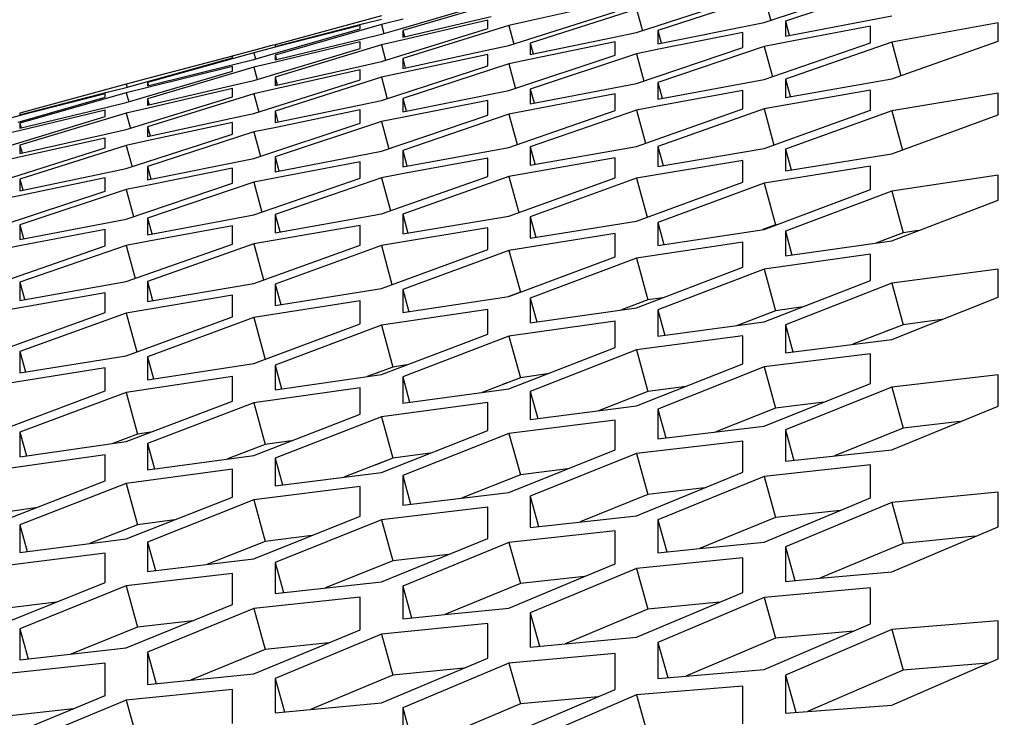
# Model space of a CAD drawing. Header units: millimetres. Extents: x 0 to 420, y 0 to 297.
# Tile 276 of 502: x 243.74 to 245.98, y 251.47 to 253.06. Entities that reach past the tile are written whole.
import ezdxf

# ---------------------------------------------------------------- set-up
doc = ezdxf.new("R2010")
doc.units = ezdxf.units.MM
doc.header["$LTSCALE"] = 23.1
doc.layers.get('0').update_dxf_attribs({"linetype": 'CONTINUOUS'})
doc.layers.add('DIM_PILOTEES', color=7, linetype='CONTINUOUS')
doc.styles.add('TEXTSTYLE_2', font='txt', dxfattribs={"width": 0.97619})
doc.styles.add('TEXTSTYLE_3', font='txt', dxfattribs={"width": 1.071429})
doc.styles.add('TEXTSTYLE_6', font='txt', dxfattribs={"width": 1.178571})
doc.dimstyles.new('DIMSTYLE_1', dxfattribs={"dimtxt": 2.5, "dimasz": 0.1875, "dimexe": 0.125, "dimexo": 0.0625, "dimgap": 1.25, "dimtad": 0, "dimtih": 1, "dimtoh": 1, "dimdsep": 46, "dimtxsty": 'TEXTSTYLE_2', "dimblk": '_FILLED', "dimblk1": '_FILLED', "dimblk2": '_FILLED', "dimcen": 0.09, "dimazin": 2, "dimtfac": 1, "dimtofl": 0, "dimtmove": 0, "dimatfit": 3, "dimldrblk": '_FILLED', "dimfxl": 1, "dimtolj": 1, "dimarcsym": 0})
doc.dimstyles.new('DIMSTYLE_2', dxfattribs={"dimtxt": 2.5, "dimasz": 0.1875, "dimexe": 0.125, "dimexo": 0.0625, "dimgap": 1.25, "dimtad": 0, "dimtih": 1, "dimtoh": 1, "dimdsep": 46, "dimtxsty": 'TEXTSTYLE_3', "dimblk": '_FILLED', "dimblk1": '_FILLED', "dimblk2": '_FILLED', "dimcen": 0.09, "dimazin": 2, "dimtfac": 1, "dimtofl": 0, "dimtmove": 0, "dimatfit": 3, "dimldrblk": '_FILLED', "dimfxl": 1, "dimtolj": 1, "dimarcsym": 0})
doc.dimstyles.new('DIMSTYLE_5', dxfattribs={"dimtxt": 2.5, "dimasz": 0.1875, "dimexe": 0.125, "dimexo": 0.0625, "dimgap": 1.25, "dimtad": 0, "dimtih": 1, "dimtoh": 1, "dimdsep": 46, "dimtxsty": 'TEXTSTYLE_6', "dimblk": '_FILLED', "dimblk1": '_FILLED', "dimblk2": '_FILLED', "dimcen": 0.09, "dimazin": 2, "dimtfac": 1, "dimtofl": 0, "dimtmove": 0, "dimatfit": 3, "dimldrblk": '_FILLED', "dimfxl": 1, "dimtolj": 1, "dimarcsym": 0})

# ---------------------------------------------------------------- blocks, each defined once
blk = doc.blocks.new('_FILLED')
at = {"color": 0, "linetype": 'BYBLOCK'}
blk.add_solid([(0, 0), (-1, 0.167), (-1, -0.167)], dxfattribs=at)
blk = doc.blocks.new('*D0')
at = {"layer": 'DIM_PILOTEES', "color": 2, "linetype": 'CONTINUOUS'}
for p, q in [((218.8808, 254.2086), (215.0951, 254.2086)), ((215.2201, 254.2086), (215.2201, 191.7537)), ((273.8528, 254.2086), (218.8808, 254.2086)), ((215.2201, 129.4471), (215.2201, 186.7537)), ((218.8808, 129.4471), (215.0951, 129.4471)), ((273.8782, 129.4471), (218.8808, 129.4471))]:
    blk.add_line(p, q, dxfattribs=at)
at = {"layer": 'DIM_PILOTEES', "color": 2, "linetype": 'CONTINUOUS', "xscale": 0.1875, "yscale": 0.1875, "zscale": 0.1875}
for p, rotation in [((215.2201, 254.2086), 90), ((215.2201, 129.4471), 270)]:
    blk.add_blockref('_FILLED', p, dxfattribs=dict(at, rotation=rotation))
at = {"layer": 'DIM_PILOTEES', "color": 2, "linetype": 'CONTINUOUS', "insert": (215.2201, 190.5037), "char_height": 2.5, "width": 10.982143, "attachment_point": 2, "line_spacing_factor": 0.9, "style": 'TEXTSTYLE_2'}
blk.add_mtext('{\\ftxt;\\W0.0001;\\H0.0001;\\~}{\\ftxt;\\W2.9285714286;\\H2.5; }{\\ftxt;\\W0.0001;\\H0.0001;\\~}', dxfattribs=at)
blk = doc.blocks.new('*D1')
at = {"layer": 'DIM_PILOTEES', "color": 2, "linetype": 'CONTINUOUS'}
for p, q in [((226.3883, 264.6125), (226.3883, 265.9875)), ((243.2945, 264.6125), (243.2945, 265.9875)), ((226.3883, 265.8625), (225.8883, 265.8625)), ((243.2945, 265.8625), (243.7945, 265.8625)), ((226.3883, 206.2157), (226.3883, 264.6125)), ((243.2945, 226.5584), (243.2945, 264.6125))]:
    blk.add_line(p, q, dxfattribs=at)
at = {"layer": 'DIM_PILOTEES', "color": 2, "linetype": 'CONTINUOUS', "xscale": 0.1875, "yscale": 0.1875, "zscale": 0.1875}
blk.add_blockref('_FILLED', (226.3883, 265.8625), dxfattribs=at)
at = {"layer": 'DIM_PILOTEES', "color": 2, "linetype": 'CONTINUOUS', "xscale": 0.1875, "yscale": 0.1875, "zscale": 0.1875, "rotation": 180}
blk.add_blockref('_FILLED', (243.2945, 265.8625), dxfattribs=at)
at = {"layer": 'DIM_PILOTEES', "color": 2, "linetype": 'CONTINUOUS', "insert": (235.5503, 267.1125), "char_height": 2.5, "width": 8.035714, "attachment_point": 2, "line_spacing_factor": 0.9, "style": 'TEXTSTYLE_3'}
blk.add_mtext('{\\ftxt;\\W0.0001;\\H0.0001;\\~}{\\ftxt;\\W2.1428571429;\\H2.5; }{\\ftxt;\\W0.0001;\\H0.0001;\\~}', dxfattribs=at)
blk = doc.blocks.new('*D8')
at = {"layer": 'DIM_PILOTEES', "color": 2, "linetype": 'CONTINUOUS'}
for p, q in [((226.3883, 276.7141), (226.3883, 278.0891)), ((276.2211, 276.7141), (276.2211, 278.0891)), ((226.3883, 277.9641), (248.9616, 277.9641)), ((276.2211, 277.9641), (257.3545, 277.9641)), ((226.3883, 206.2157), (226.3883, 276.7141)), ((276.2211, 241.6204), (276.2211, 276.7141))]:
    blk.add_line(p, q, dxfattribs=at)
at = {"layer": 'DIM_PILOTEES', "color": 2, "linetype": 'CONTINUOUS', "xscale": 0.1875, "yscale": 0.1875, "zscale": 0.1875, "rotation": 180}
blk.add_blockref('_FILLED', (226.3883, 277.9641), dxfattribs=at)
at = {"layer": 'DIM_PILOTEES', "color": 2, "linetype": 'CONTINUOUS', "xscale": 0.1875, "yscale": 0.1875, "zscale": 0.1875}
blk.add_blockref('_FILLED', (276.2211, 277.9641), dxfattribs=at)
at = {"layer": 'DIM_PILOTEES', "color": 2, "linetype": 'CONTINUOUS', "insert": (253.158, 279.2141), "char_height": 2.5, "width": 8.839286, "attachment_point": 2, "line_spacing_factor": 0.9, "style": 'TEXTSTYLE_6'}
blk.add_mtext('{\\ftxt;\\W0.0001;\\H0.0001;\\~}{\\ftxt;\\W2.3571428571;\\H2.5; }{\\ftxt;\\W0.0001;\\H0.0001;\\~}', dxfattribs=at)

msp = doc.modelspace()

# ---------------------------------------------------------------- linework, layer by layer
at = {"color": 3, "linetype": 'CONTINUOUS'}
for p, q in [((245.4356, 253.05), (245.677, 253.1302)), ((245.7253, 253.1335), (245.4839, 253.053)), ((244.856, 253.1034), (244.6145, 253.032)), ((245.1458, 253.0275), (245.3873, 253.1058)), ((245.4356, 253.1104), (245.1941, 253.0317)), ((244.609, 253.0358), (244.8077, 253.0942)), ((245.1458, 253.0802), (244.9043, 253.0034)), ((245.0975, 253.0971), (244.906, 253.0544)), ((244.5662, 253.0653), (244.3247, 252.9995)), ((244.526, 253.0475), (244.5662, 253.0578)), ((244.6154, 253.0579), (244.5662, 253.0457)), ((244.6145, 253.017), (244.8158, 253.0639)), ((244.8077, 253.0551), (244.616, 253.0107)), ((244.8077, 253.0363), (244.8077, 253.0551)), ((244.856, 252.998), (245.0975, 253.0745)), ((244.906, 253.0544), (244.856, 253.0431)), ((245.4839, 253.0191), (245.7253, 253.0655)), ((244.3207, 252.979), (244.5179, 253.0355)), ((244.3247, 252.9957), (244.526, 253.0475)), ((244.5662, 253.0457), (244.3247, 252.9762)), ((244.5179, 253.043), (244.3252, 252.9938)), ((244.5179, 253.0355), (244.5179, 253.043)), ((244.5662, 252.9616), (244.8077, 253.0363)), ((244.5662, 253.0232), (244.609, 253.0358)), ((244.856, 253.0431), (244.6145, 252.9681)), ((244.6145, 253.032), (244.6145, 253.017)), ((245.1941, 253.0015), (245.4356, 253.05)), ((245.1941, 253.0317), (245.1941, 253.0015)), ((245.4839, 253.053), (245.4839, 253.0191)), ((245.677, 253.0417), (245.4865, 253.0054)), ((245.677, 253.0039), (245.677, 253.0417)), ((245.9668, 253.0491), (245.7253, 253.005)), ((245.9668, 253.0075), (245.9668, 253.0491)), ((244.3247, 252.965), (244.526, 253.0135)), ((244.526, 253.0135), (244.5662, 253.0232)), ((244.616, 253.0107), (244.5662, 252.9991)), ((244.9043, 252.977), (245.0952, 253.0169)), ((245.0952, 253.0169), (245.1458, 253.0275)), ((245.3873, 253.0273), (245.1965, 252.9894)), ((245.3873, 252.9934), (245.3873, 253.0273)), ((244.2279, 252.9745), (244.2764, 252.9873)), ((244.2764, 252.9873), (244.3236, 253.0001)), ((244.3252, 252.9938), (244.2764, 252.9813)), ((244.2764, 252.9182), (244.5179, 252.9911)), ((244.3247, 252.9995), (244.3247, 252.9957)), ((244.5662, 252.9991), (244.3247, 252.9259)), ((244.5179, 253.0062), (244.3259, 252.9601)), ((244.5179, 252.9911), (244.5179, 253.0062)), ((244.6145, 252.9456), (244.8056, 252.9871)), ((244.8056, 252.9871), (244.856, 252.998)), ((244.9043, 253.0034), (244.9043, 252.977)), ((245.0975, 253.0059), (244.9065, 252.9664)), ((245.0975, 252.9758), (245.0975, 253.0059)), ((245.1458, 252.9114), (245.3873, 252.9934)), ((245.1965, 252.9894), (245.1458, 252.9792)), ((245.4356, 252.9956), (245.1941, 252.9134)), ((245.4865, 253.0054), (245.4356, 252.9956)), ((245.4356, 252.9202), (245.677, 253.0039)), ((245.7253, 253.005), (245.4839, 252.921)), ((245.7253, 252.9219), (245.9668, 253.0075)), ((244.0324, 252.9153), (244.2281, 252.9699)), ((244.2764, 252.9813), (244.035, 252.9136)), ((244.2281, 252.9736), (244.0351, 252.9228)), ((244.2281, 252.9699), (244.2281, 252.9736)), ((244.2362, 252.9563), (244.2764, 252.9663)), ((244.2764, 252.9663), (244.3207, 252.979)), ((244.3247, 252.9762), (244.3247, 252.965)), ((244.6145, 252.9681), (244.6145, 252.9456)), ((244.8077, 252.9776), (244.6165, 252.9364)), ((244.8077, 252.9513), (244.8077, 252.9776)), ((244.856, 252.8957), (245.0975, 252.9758)), ((244.9065, 252.9664), (244.856, 252.9558)), ((245.1458, 252.9792), (244.9043, 252.8988)), ((244.035, 252.9061), (244.2362, 252.9563)), ((244.2764, 252.9482), (244.035, 252.8769)), ((244.2281, 252.9504), (244.0358, 252.9027)), ((244.2281, 252.9391), (244.2281, 252.9504)), ((244.3259, 252.9601), (244.2764, 252.9482)), ((244.3247, 252.9072), (244.5161, 252.9503)), ((244.5179, 252.9423), (244.3265, 252.8995)), ((244.5161, 252.9503), (244.5662, 252.9616)), ((244.5179, 252.9198), (244.5179, 252.9423)), ((244.5662, 252.8729), (244.8077, 252.9513)), ((244.856, 252.9558), (244.6145, 252.8772)), ((243.9867, 252.8681), (244.2281, 252.9391)), ((244.0351, 252.9228), (243.9867, 252.91)), ((244.2764, 252.8433), (244.5179, 252.9198)), ((244.3247, 252.9259), (244.3247, 252.9072)), ((244.5662, 252.9255), (244.3247, 252.8487)), ((244.6165, 252.9364), (244.5662, 252.9255)), ((245.1941, 252.8757), (245.4356, 252.9202)), ((245.4839, 252.8795), (245.7253, 252.9219)), ((245.4839, 252.921), (245.4839, 252.8795)), ((243.9867, 252.91), (243.7452, 252.8442)), ((243.9464, 252.8922), (243.9867, 252.9025)), ((243.9867, 252.9025), (244.0324, 252.9153)), ((244.0358, 252.9027), (243.9867, 252.8905)), ((244.035, 252.9136), (244.035, 252.9061)), ((244.035, 252.8619), (244.2362, 252.9089)), ((244.2281, 252.9001), (244.0364, 252.8557)), ((244.2281, 252.8814), (244.2281, 252.9001)), ((244.2362, 252.9089), (244.2764, 252.9182)), ((244.3265, 252.8995), (244.2764, 252.8882)), ((244.9043, 252.8649), (245.1458, 252.9114)), ((244.9043, 252.8988), (244.9043, 252.8649)), ((245.1941, 252.9134), (245.1941, 252.8757)), ((243.7412, 252.8238), (243.9384, 252.8802)), ((243.7452, 252.8405), (243.9464, 252.8922)), ((243.9867, 252.8905), (243.7452, 252.821)), ((243.9384, 252.8877), (243.7457, 252.8385)), ((243.9384, 252.8802), (243.9384, 252.8877)), ((243.9867, 252.8067), (244.2281, 252.8814)), ((244.2764, 252.8882), (244.035, 252.8133)), ((244.035, 252.8769), (244.035, 252.8619)), ((244.6145, 252.8472), (244.856, 252.8957)), ((244.6145, 252.8772), (244.6145, 252.8472)), ((245.0975, 252.8877), (244.9069, 252.8513)), ((245.0975, 252.8501), (245.0975, 252.8877)), ((245.3873, 252.8954), (245.1968, 252.8606)), ((245.3873, 252.8539), (245.3873, 252.8954)), ((245.677, 252.896), (245.4356, 252.8539)), ((245.677, 252.8507), (245.677, 252.896)), ((245.9668, 252.8895), (245.7253, 252.8495)), ((245.9668, 252.8404), (245.9668, 252.8895)), ((243.7452, 252.8098), (243.9464, 252.8584)), ((243.9464, 252.8584), (243.9867, 252.8681)), ((244.0364, 252.8557), (243.9867, 252.8441)), ((244.3247, 252.8225), (244.5156, 252.8624)), ((244.5156, 252.8624), (244.5662, 252.8729)), ((244.8077, 252.8731), (244.6169, 252.8351)), ((244.8077, 252.8393), (244.8077, 252.8731)), ((245.1968, 252.8606), (245.1458, 252.8512)), ((245.1458, 252.7685), (245.3873, 252.8539)), ((245.4356, 252.8539), (245.1941, 252.7681)), ((243.7457, 252.8385), (243.6969, 252.826)), ((243.6969, 252.7632), (243.9384, 252.8361)), ((243.7452, 252.8442), (243.7452, 252.8405)), ((243.9867, 252.8441), (243.7452, 252.771)), ((243.9384, 252.8511), (243.7463, 252.805)), ((243.9384, 252.8361), (243.9384, 252.8511)), ((244.035, 252.7908), (244.2261, 252.8324)), ((244.2261, 252.8324), (244.2764, 252.8433)), ((244.3247, 252.8487), (244.3247, 252.8225)), ((244.5179, 252.8515), (244.327, 252.8118)), ((244.5179, 252.8215), (244.5179, 252.8515)), ((244.5662, 252.7574), (244.8077, 252.8393)), ((244.6169, 252.8351), (244.5662, 252.8249)), ((244.856, 252.8416), (244.6145, 252.7594)), ((244.9069, 252.8513), (244.856, 252.8416)), ((244.856, 252.7664), (245.0975, 252.8501)), ((245.1458, 252.8512), (244.9043, 252.7673)), ((245.4356, 252.7635), (245.677, 252.8507)), ((245.7253, 252.8495), (245.4839, 252.7619)), ((245.7253, 252.7514), (245.9668, 252.8404)), ((243.7452, 252.821), (243.7452, 252.8098)), ((244.035, 252.8133), (244.035, 252.7908)), ((244.2281, 252.8229), (244.0369, 252.7817)), ((244.2281, 252.7967), (244.2281, 252.8229)), ((244.2764, 252.7414), (244.5179, 252.8215)), ((244.327, 252.8118), (244.2764, 252.8013)), ((244.5662, 252.8249), (244.3247, 252.7445)), ((243.7463, 252.805), (243.6969, 252.7931)), ((243.7452, 252.7523), (243.9366, 252.7954)), ((243.9384, 252.7875), (243.7469, 252.7446)), ((243.9366, 252.7954), (243.9867, 252.8067)), ((243.9384, 252.765), (243.9384, 252.7875)), ((243.9867, 252.7184), (244.2281, 252.7967)), ((244.2764, 252.8013), (244.035, 252.7227)), ((243.6969, 252.6886), (243.9384, 252.765)), ((243.7452, 252.771), (243.7452, 252.7523)), ((243.9867, 252.7708), (243.7452, 252.694)), ((244.0369, 252.7817), (243.9867, 252.7708)), ((244.6145, 252.7219), (244.856, 252.7664)), ((244.9043, 252.7259), (245.1458, 252.7685)), ((244.9043, 252.7673), (244.9043, 252.7259)), ((245.1941, 252.7681), (245.1941, 252.723)), ((245.1941, 252.723), (245.4356, 252.7635)), ((243.7469, 252.7446), (243.6969, 252.7334)), ((244.035, 252.6928), (244.2764, 252.7414)), ((244.3247, 252.7108), (244.5662, 252.7574)), ((244.3247, 252.7445), (244.3247, 252.7108)), ((244.6145, 252.7594), (244.6145, 252.7219)), ((244.8077, 252.7416), (244.6173, 252.7068)), ((244.8077, 252.7004), (244.8077, 252.7416)), ((245.0975, 252.7425), (244.856, 252.7004)), ((245.0975, 252.6975), (245.0975, 252.7425)), ((245.4839, 252.7619), (245.4839, 252.713)), ((245.4839, 252.713), (245.7253, 252.7514)), ((243.9361, 252.7079), (243.9867, 252.7184)), ((244.035, 252.7227), (244.035, 252.6928)), ((244.2281, 252.7188), (244.0374, 252.6808)), ((244.2281, 252.6851), (244.2281, 252.7188)), ((244.5179, 252.7337), (244.3273, 252.6973)), ((244.5179, 252.6962), (244.5179, 252.7337)), ((245.3873, 252.7364), (245.1458, 252.6963)), ((245.3873, 252.6875), (245.3873, 252.7364)), ((245.677, 252.7233), (245.4356, 252.6852)), ((245.677, 252.6705), (245.677, 252.7233)), ((243.7452, 252.6679), (243.9361, 252.7079)), ((243.9384, 252.697), (243.7474, 252.6573)), ((243.9384, 252.6671), (243.9384, 252.697)), ((244.3273, 252.6973), (244.2764, 252.6875)), ((244.2764, 252.6127), (244.5179, 252.6962)), ((244.5662, 252.6974), (244.3247, 252.6135)), ((244.6173, 252.7068), (244.5662, 252.6974)), ((244.5662, 252.615), (244.8077, 252.7004)), ((244.856, 252.7004), (244.6145, 252.6147)), ((244.856, 252.6103), (245.0975, 252.6975)), ((245.1458, 252.6963), (244.9043, 252.6089)), ((245.9668, 252.703), (245.7253, 252.667)), ((245.9668, 252.6464), (245.9668, 252.703)), ((243.7452, 252.694), (243.7452, 252.6679)), ((243.9867, 252.6033), (244.2281, 252.6851)), ((244.0374, 252.6808), (243.9867, 252.6706)), ((244.2764, 252.6875), (244.035, 252.6054)), ((245.1458, 252.5986), (245.3873, 252.6875)), ((245.4356, 252.6852), (245.1941, 252.596)), ((243.6969, 252.5871), (243.9384, 252.6671)), ((243.7474, 252.6573), (243.6969, 252.6468)), ((243.9867, 252.6706), (243.7452, 252.5903)), ((245.4356, 252.5799), (245.677, 252.6705)), ((245.7253, 252.667), (245.4839, 252.5761)), ((245.7253, 252.554), (245.9668, 252.6464)), ((244.035, 252.568), (244.2764, 252.6127)), ((244.3247, 252.5724), (244.5662, 252.615)), ((244.3247, 252.6135), (244.3247, 252.5724)), ((244.6145, 252.6147), (244.6145, 252.5698)), ((244.6145, 252.5698), (244.856, 252.6103)), ((244.9043, 252.6089), (244.9043, 252.5601)), ((243.7452, 252.5567), (243.9867, 252.6033)), ((243.7452, 252.5903), (243.7452, 252.5567)), ((244.035, 252.6054), (244.035, 252.568)), ((244.2281, 252.5879), (244.0377, 252.553)), ((244.2281, 252.5468), (244.2281, 252.5879)), ((244.5179, 252.5891), (244.2764, 252.5469)), ((244.5179, 252.5442), (244.5179, 252.5891)), ((244.9043, 252.5601), (245.1458, 252.5986)), ((245.1941, 252.596), (245.1941, 252.5434)), ((243.9384, 252.5797), (243.7478, 252.5432)), ((243.9384, 252.5424), (243.9384, 252.5797)), ((244.8077, 252.5833), (244.5662, 252.5431)), ((244.8077, 252.5346), (244.8077, 252.5833)), ((245.0975, 252.5705), (244.856, 252.5323)), ((245.0975, 252.518), (245.0975, 252.5705)), ((245.1941, 252.5434), (245.4356, 252.5799)), ((245.4839, 252.5761), (245.4839, 252.5197)), ((243.7478, 252.5432), (243.6969, 252.5334)), ((243.6969, 252.4589), (243.9384, 252.5424)), ((243.9867, 252.5436), (243.7452, 252.4598)), ((244.0377, 252.553), (243.9867, 252.5436)), ((243.9867, 252.4615), (244.2281, 252.5468)), ((244.2764, 252.5469), (244.035, 252.4613)), ((244.2764, 252.4572), (244.5179, 252.5442)), ((244.5662, 252.5431), (244.3247, 252.4558)), ((245.3873, 252.5507), (245.1458, 252.5145)), ((245.3873, 252.4943), (245.3873, 252.5507)), ((245.4839, 252.5197), (245.7253, 252.554)), ((244.5662, 252.4458), (244.8077, 252.5346)), ((244.856, 252.5323), (244.6145, 252.4433)), ((244.856, 252.4275), (245.0975, 252.518)), ((245.677, 252.5237), (245.4356, 252.4897)), ((245.677, 252.4636), (245.677, 252.5237)), ((245.1458, 252.5145), (244.9043, 252.4237)), ((245.1458, 252.402), (245.3873, 252.4943)), ((245.4356, 252.4897), (245.1941, 252.3971)), ((245.9668, 252.4897), (245.7253, 252.4577)), ((245.9668, 252.4257), (245.9668, 252.4897)), ((243.7452, 252.4188), (243.9867, 252.4615)), ((243.7452, 252.4598), (243.7452, 252.4188)), ((244.035, 252.4613), (244.035, 252.4165)), ((244.035, 252.4165), (244.2764, 252.4572)), ((244.3247, 252.4558), (244.3247, 252.4072)), ((245.4356, 252.3696), (245.677, 252.4636)), ((245.7253, 252.4577), (245.4839, 252.3634)), ((243.9384, 252.4357), (243.6969, 252.3933)), ((243.9384, 252.391), (243.9384, 252.4357)), ((244.2281, 252.4303), (243.9867, 252.3899)), ((244.2281, 252.3817), (244.2281, 252.4303)), ((244.3247, 252.4072), (244.5662, 252.4458)), ((244.6145, 252.4433), (244.6145, 252.3909)), ((244.6145, 252.3909), (244.856, 252.4275)), ((244.5179, 252.4178), (244.2764, 252.3795)), ((244.5179, 252.3655), (244.5179, 252.4178)), ((244.9043, 252.4237), (244.9043, 252.3676)), ((245.7253, 252.33), (245.9668, 252.4257)), ((243.6969, 252.304), (243.9384, 252.391)), ((243.9867, 252.3899), (243.7452, 252.3027)), ((244.8077, 252.3983), (244.5662, 252.3621)), ((244.8077, 252.3422), (244.8077, 252.3983)), ((244.9043, 252.3676), (245.1458, 252.402)), ((245.1941, 252.3971), (245.1941, 252.3372)), ((243.9867, 252.2931), (244.2281, 252.3817)), ((244.2764, 252.3795), (244.035, 252.2905)), ((244.2764, 252.2751), (244.5179, 252.3655)), ((244.5662, 252.3621), (244.3247, 252.2714)), ((245.0975, 252.3718), (244.856, 252.3376)), ((245.0975, 252.3119), (245.0975, 252.3718)), ((245.1941, 252.3372), (245.4356, 252.3696)), ((245.4839, 252.3634), (245.4839, 252.2997)), ((244.5662, 252.2501), (244.8077, 252.3422)), ((245.3873, 252.3382), (245.1458, 252.3061)), ((245.3873, 252.2745), (245.3873, 252.3382)), ((244.856, 252.3376), (244.6145, 252.2452)), ((245.4839, 252.2997), (245.7253, 252.33)), ((243.7452, 252.3027), (243.7452, 252.2543)), ((243.7452, 252.2543), (243.9867, 252.2931)), ((244.856, 252.218), (245.0975, 252.3119)), ((245.1458, 252.3061), (244.9043, 252.212)), ((245.677, 252.2975), (245.4356, 252.2675)), ((245.677, 252.2299), (245.677, 252.2975)), ((244.035, 252.2905), (244.035, 252.2384)), ((244.035, 252.2384), (244.2764, 252.2751)), ((244.3247, 252.2714), (244.3247, 252.2155)), ((245.1458, 252.1789), (245.3873, 252.2745)), ((243.9384, 252.2651), (243.6969, 252.2267)), ((243.9384, 252.213), (243.9384, 252.2651)), ((244.3247, 252.2155), (244.5662, 252.2501)), ((245.4356, 252.2675), (245.1941, 252.1717)), ((245.9668, 252.2497), (245.7253, 252.2218)), ((245.9668, 252.1783), (245.9668, 252.2497)), ((244.2281, 252.246), (243.9867, 252.2097)), ((244.2281, 252.1901), (244.2281, 252.246)), ((244.6145, 252.2452), (244.6145, 252.1855)), ((245.4356, 252.1327), (245.677, 252.2299)), ((243.6969, 252.1227), (243.9384, 252.213)), ((243.9867, 252.2097), (243.7452, 252.119)), ((244.5179, 252.2199), (244.2764, 252.1856)), ((244.5179, 252.1602), (244.5179, 252.2199)), ((244.6145, 252.1855), (244.856, 252.218)), ((244.9043, 252.212), (244.9043, 252.1484)), ((245.7253, 252.2218), (245.4839, 252.1243)), ((243.9867, 252.0981), (244.2281, 252.1901)), ((244.2764, 252.1856), (244.035, 252.0933)), ((244.8077, 252.1867), (244.5662, 252.1545)), ((244.8077, 252.1232), (244.8077, 252.1867)), ((244.2764, 252.0664), (244.5179, 252.1602)), ((244.9043, 252.1484), (245.1458, 252.1789)), ((245.1941, 252.1717), (245.1941, 252.1043)), ((245.7253, 252.0793), (245.9668, 252.1783)), ((244.5662, 252.1545), (244.3247, 252.0605)), ((245.0975, 252.1465), (244.856, 252.1164)), ((245.0975, 252.0792), (245.0975, 252.1465)), ((243.7452, 252.119), (243.7452, 252.0633)), ((244.5662, 252.0278), (244.8077, 252.1232)), ((244.856, 252.1164), (244.6145, 252.0206)), ((245.1941, 252.1043), (245.4356, 252.1327)), ((245.4839, 252.1243), (245.4839, 252.0531)), ((243.7452, 252.0633), (243.9867, 252.0981)), ((244.035, 252.0933), (244.035, 252.0338)), ((245.3873, 252.0992), (245.1458, 252.0712)), ((245.3873, 252.0281), (245.3873, 252.0992)), ((244.856, 251.982), (245.0975, 252.0792)), ((245.1458, 252.0712), (244.9043, 251.9737)), ((245.4839, 252.0531), (245.7253, 252.0793)), ((243.9384, 252.068), (243.6969, 252.0336)), ((243.9384, 252.0085), (243.9384, 252.068)), ((244.035, 252.0338), (244.2764, 252.0664)), ((244.3247, 252.0605), (244.3247, 251.9972)), ((244.2281, 252.0352), (243.9867, 252.0029)), ((244.2281, 251.972), (244.2281, 252.0352)), ((244.3247, 251.9972), (244.5662, 252.0278)), ((245.1458, 251.9292), (245.3873, 252.0281)), ((245.677, 252.0448), (245.4356, 252.0189)), ((245.677, 251.9699), (245.677, 252.0448)), ((243.6969, 251.9149), (243.9384, 252.0085)), ((243.9867, 252.0029), (243.7452, 251.909)), ((244.6145, 252.0206), (244.6145, 251.9536)), ((245.4356, 252.0189), (245.1941, 251.9198)), ((244.5179, 251.9955), (244.2764, 251.9652)), ((244.5179, 251.9285), (244.5179, 251.9955)), ((244.6145, 251.9536), (244.856, 251.982)), ((245.9668, 251.9832), (245.7253, 251.9595)), ((245.9668, 251.9045), (245.9668, 251.9832)), ((243.9867, 251.8767), (244.2281, 251.972)), ((244.2764, 251.9652), (244.035, 251.8696)), ((244.9043, 251.9737), (244.9043, 251.9029)), ((245.7253, 251.9595), (245.4839, 251.8587)), ((245.6085, 251.9414), (245.677, 251.9699)), ((244.8077, 251.9487), (244.5662, 251.9205)), ((244.8077, 251.8779), (244.8077, 251.9487)), ((245.4356, 251.8693), (245.6085, 251.9414)), ((244.2764, 251.8314), (244.5179, 251.9285)), ((244.5662, 251.9205), (244.3247, 251.8232)), ((244.9043, 251.9029), (245.1458, 251.9292)), ((245.1941, 251.9198), (245.1941, 251.8451)), ((243.7452, 251.909), (243.7452, 251.846)), ((245.0975, 251.8948), (244.856, 251.8687)), ((245.0975, 251.8202), (245.0975, 251.8948)), ((245.7253, 251.8023), (245.9668, 251.9045)), ((243.7452, 251.846), (243.9867, 251.8767)), ((244.035, 251.8696), (244.035, 251.8028)), ((244.5662, 251.7792), (244.8077, 251.8779)), ((244.856, 251.8687), (244.6145, 251.7698)), ((245.2887, 251.8547), (245.4356, 251.8693)), ((245.1941, 251.8451), (245.2887, 251.8547)), ((245.4839, 251.8587), (245.4839, 251.7802)), ((243.9384, 251.8445), (243.6969, 251.8141)), ((243.9384, 251.7777), (243.9384, 251.8445)), ((244.035, 251.8028), (244.2764, 251.8314)), ((245.3873, 251.8338), (245.1458, 251.8099)), ((245.3873, 251.7554), (245.3873, 251.8338)), ((244.3247, 251.8232), (244.3247, 251.7527)), ((245.1458, 251.8099), (244.9043, 251.7092)), ((245.0276, 251.7912), (245.0975, 251.8202)), ((245.5618, 251.7874), (245.7253, 251.8023)), ((244.2281, 251.7981), (243.9867, 251.7699)), ((244.2281, 251.7276), (244.2281, 251.7981)), ((244.3247, 251.7527), (244.5662, 251.7792)), ((244.856, 251.7198), (245.0276, 251.7912)), ((245.4839, 251.7802), (245.5618, 251.7874)), ((243.6969, 251.6808), (243.9384, 251.7777)), ((243.9867, 251.7699), (243.7452, 251.6727)), ((244.6145, 251.7698), (244.6145, 251.6954)), ((245.677, 251.7657), (245.4356, 251.7439)), ((245.677, 251.6835), (245.677, 251.7657)), ((244.5179, 251.7448), (244.2764, 251.7186)), ((244.5179, 251.6705), (244.5179, 251.7448)), ((245.1458, 251.6534), (245.3873, 251.7554)), ((245.4356, 251.7439), (245.1941, 251.6416)), ((243.9867, 251.6291), (244.2281, 251.7276)), ((244.2764, 251.7186), (244.035, 251.6198)), ((244.7104, 251.7052), (244.856, 251.7198)), ((244.6145, 251.6954), (244.7104, 251.7052)), ((244.9043, 251.7092), (244.9043, 251.6311)), ((245.9668, 251.6904), (245.7253, 251.6708)), ((245.9668, 251.6045), (245.9668, 251.6904)), ((243.7452, 251.6727), (243.7452, 251.6024)), ((244.4468, 251.641), (244.5179, 251.6705)), ((244.8077, 251.6843), (244.5662, 251.6602)), ((244.8077, 251.6062), (244.8077, 251.6843)), ((245.4356, 251.5798), (245.677, 251.6835)), ((245.7253, 251.6708), (245.4839, 251.5669)), ((244.5662, 251.6602), (244.3247, 251.5598)), ((244.9834, 251.6385), (245.1458, 251.6534)), ((243.7452, 251.6024), (243.9867, 251.6291)), ((244.2764, 251.5702), (244.4468, 251.641)), ((244.9043, 251.6311), (244.9834, 251.6385)), ((245.1941, 251.6416), (245.1941, 251.5597)), ((244.035, 251.6198), (244.035, 251.5457)), ((244.5662, 251.5044), (244.8077, 251.6062)), ((245.0975, 251.6168), (244.856, 251.5948)), ((245.0975, 251.5349), (245.0975, 251.6168)), ((245.7253, 251.4992), (245.9668, 251.6045)), ((243.9384, 251.5948), (243.6969, 251.5684)), ((243.9384, 251.5208), (243.9384, 251.5948)), ((244.856, 251.5948), (244.6145, 251.4927)), ((245.2579, 251.5651), (245.4356, 251.5798)), ((244.035, 251.5457), (244.1322, 251.5557)), ((244.1322, 251.5557), (244.2764, 251.5702)), ((244.3247, 251.5598), (244.3247, 251.482)), ((245.1941, 251.5597), (245.2579, 251.5651)), ((245.4839, 251.5669), (245.4839, 251.4812)), ((244.2281, 251.5349), (243.9867, 251.5106)), ((244.2281, 251.4571), (244.2281, 251.5349)), ((244.856, 251.4314), (245.0975, 251.5349)), ((245.3873, 251.5421), (245.1458, 251.5224)), ((245.3873, 251.4565), (245.3873, 251.5421)), ((243.9867, 251.5106), (243.7452, 251.4103)), ((243.8659, 251.4908), (243.9384, 251.5208)), ((245.1458, 251.5224), (244.9043, 251.4186)), ((243.6969, 251.4207), (243.8659, 251.4908)), ((244.3247, 251.482), (244.4051, 251.4895)), ((244.4051, 251.4895), (244.5662, 251.5044)), ((244.6145, 251.4927), (244.6145, 251.4111)), ((245.5337, 251.4849), (245.7253, 251.4992)), ((245.4839, 251.4812), (245.5337, 251.4849))]:
    msp.add_line(p, q, dxfattribs=at)
at = {"color": 7, "linetype": 'CONTINUOUS'}
for p, q in [((245.4356, 253.1104), (245.4507, 253.0541)), ((245.1458, 253.0802), (245.159, 253.031)), ((244.5662, 253.0457), (244.5719, 253.0247)), ((244.6145, 253.032), (244.6183, 253.018)), ((244.856, 253.0431), (244.8673, 253.001)), ((245.1941, 253.0317), (245.2016, 253.0036)), ((245.4839, 253.053), (245.4924, 253.0214)), ((244.5662, 252.9991), (244.5756, 252.9641)), ((244.9043, 253.0034), (244.9109, 252.9788)), ((245.4356, 252.9956), (245.4542, 252.9267)), ((245.7253, 253.005), (245.7458, 252.9292)), ((244.2764, 252.9813), (244.2802, 252.9673)), ((244.3247, 252.9762), (244.3276, 252.9657)), ((244.6145, 252.9681), (244.6202, 252.9471)), ((245.1458, 252.9792), (245.1625, 252.9171)), ((244.2764, 252.9482), (244.284, 252.9203)), ((244.856, 252.9558), (244.8711, 252.8997)), ((244.3247, 252.9259), (244.3294, 252.9084)), ((244.5662, 252.9255), (244.5794, 252.8765)), ((245.4839, 252.921), (245.4943, 252.8823)), ((243.9867, 252.91), (243.9885, 252.903)), ((244.035, 252.9136), (244.0368, 252.9066)), ((244.9043, 252.8988), (244.9128, 252.8672)), ((245.1941, 252.9134), (245.2036, 252.8783)), ((243.9867, 252.8905), (243.9923, 252.8696)), ((244.035, 252.8769), (244.0387, 252.8629)), ((244.2764, 252.8882), (244.2877, 252.8463)), ((244.6145, 252.8772), (244.6221, 252.8492)), ((245.4356, 252.8539), (245.4579, 252.7715)), ((243.9867, 252.8441), (243.996, 252.8092)), ((244.3247, 252.8487), (244.3313, 252.8242)), ((244.856, 252.8416), (244.8745, 252.7729)), ((245.1458, 252.8512), (245.1662, 252.7757)), ((245.7253, 252.8495), (245.7495, 252.7603)), ((243.7452, 252.821), (243.748, 252.8106)), ((244.035, 252.8133), (244.0406, 252.7923)), ((244.5662, 252.8249), (244.5829, 252.7631)), ((244.2764, 252.8013), (244.2915, 252.7454)), ((243.7452, 252.771), (243.7499, 252.7535)), ((243.9867, 252.7708), (243.9998, 252.722)), ((244.9043, 252.7673), (244.9147, 252.7288)), ((245.1941, 252.7681), (245.2058, 252.725)), ((244.3247, 252.7445), (244.3332, 252.7131)), ((244.6145, 252.7594), (244.624, 252.7244)), ((245.4839, 252.7619), (245.4966, 252.715)), ((244.035, 252.7227), (244.0425, 252.6949)), ((244.5662, 252.6974), (244.5866, 252.6222)), ((244.856, 252.7004), (244.8782, 252.6184)), ((245.1458, 252.6963), (245.1699, 252.6075)), ((243.7452, 252.694), (243.7517, 252.6697)), ((244.2764, 252.6875), (244.2949, 252.6191)), ((245.4356, 252.6852), (245.4614, 252.5901)), ((243.9867, 252.6706), (244.0033, 252.609)), ((245.7253, 252.667), (245.7512, 252.5722)), ((244.3247, 252.6135), (244.3351, 252.5752)), ((244.6145, 252.6147), (244.6262, 252.5717)), ((244.9043, 252.6089), (244.917, 252.5621)), ((243.7452, 252.5903), (243.7536, 252.559)), ((244.035, 252.6054), (244.0444, 252.5706)), ((245.1941, 252.596), (245.2078, 252.5455)), ((245.4614, 252.5901), (245.4323, 252.5794)), ((245.4638, 252.5905), (245.4614, 252.5901)), ((245.4353, 252.5805), (245.4323, 252.5794)), ((245.4839, 252.5761), (245.4987, 252.5218)), ((245.7512, 252.5722), (245.6895, 252.549)), ((245.7865, 252.5775), (245.7512, 252.5722)), ((243.9867, 252.5436), (244.0069, 252.4687)), ((244.2764, 252.5469), (244.2986, 252.4652)), ((244.5662, 252.5431), (244.5902, 252.4547)), ((244.856, 252.5323), (244.8819, 252.4373)), ((245.1458, 252.5145), (245.1717, 252.4197)), ((245.4356, 252.4897), (245.4614, 252.3951)), ((243.7452, 252.4598), (243.7555, 252.4216)), ((244.035, 252.4613), (244.0466, 252.4185)), ((244.3247, 252.4558), (244.3374, 252.4093)), ((245.7253, 252.4577), (245.7512, 252.3634)), ((244.6145, 252.4433), (244.6282, 252.393)), ((244.8819, 252.4373), (244.8559, 252.4277)), ((244.9043, 252.4237), (244.9191, 252.3697)), ((245.1717, 252.4197), (245.1116, 252.3972)), ((245.2052, 252.4248), (245.1717, 252.4197)), ((243.9867, 252.3899), (244.0106, 252.3019)), ((245.1941, 252.3971), (245.2099, 252.3393)), ((245.4614, 252.3951), (245.3727, 252.3612)), ((245.5239, 252.404), (245.4614, 252.3951)), ((244.2764, 252.3795), (244.3023, 252.2845)), ((244.5662, 252.3621), (244.5921, 252.2673)), ((245.4839, 252.3634), (245.5008, 252.3018)), ((245.7512, 252.3634), (245.6371, 252.319)), ((245.8393, 252.3752), (245.7512, 252.3634)), ((245.7174, 252.3503), (245.711, 252.3478)), ((244.856, 252.3376), (244.8819, 252.2431)), ((243.7452, 252.3027), (243.7578, 252.2564)), ((245.1458, 252.3061), (245.1717, 252.2118)), ((244.035, 252.2905), (244.0486, 252.2405)), ((244.3247, 252.2714), (244.3394, 252.2176)), ((244.6239, 252.2721), (244.5921, 252.2673)), ((244.5921, 252.2673), (244.5338, 252.2454)), ((244.5637, 252.2567), (244.5519, 252.2522)), ((244.9427, 252.2518), (244.8819, 252.2431)), ((245.4356, 252.2675), (245.4614, 252.1735)), ((244.6145, 252.2452), (244.6303, 252.1876)), ((244.8819, 252.2431), (244.7948, 252.2098)), ((244.8509, 252.2313), (244.8416, 252.2277)), ((243.9867, 252.2097), (244.0125, 252.1148)), ((244.9043, 252.212), (244.9212, 252.1506)), ((245.1717, 252.2118), (245.0591, 252.168)), ((245.2582, 252.2234), (245.1717, 252.2118)), ((245.7253, 252.2218), (245.7512, 252.1281)), ((244.2764, 252.1856), (244.3023, 252.091)), ((245.5708, 252.1872), (245.4614, 252.1735)), ((245.1941, 252.1717), (245.212, 252.1065)), ((245.4614, 252.1735), (245.3261, 252.1199)), ((244.5662, 252.1545), (244.5921, 252.0602)), ((245.8811, 252.1432), (245.7512, 252.1281)), ((243.7452, 252.119), (243.7598, 252.0655)), ((244.0125, 252.1148), (243.9561, 252.0937)), ((244.0425, 252.1194), (244.0125, 252.1148)), ((244.856, 252.1164), (244.8819, 252.0224)), ((245.4839, 252.1243), (245.5029, 252.0552)), ((245.7512, 252.1281), (245.5956, 252.0653)), ((244.035, 252.0933), (244.0507, 252.0359)), ((244.3615, 252.0995), (244.3023, 252.091)), ((244.3023, 252.091), (244.2169, 252.0584)), ((244.6771, 252.0716), (244.5921, 252.0602)), ((245.1458, 252.0712), (245.1717, 251.9775)), ((244.3247, 252.0605), (244.3415, 251.9994)), ((244.5921, 252.0602), (244.4811, 252.0171)), ((244.5921, 252.0602), (244.5519, 252.0446)), ((244.9898, 252.0359), (244.8819, 252.0224)), ((243.9867, 252.0029), (244.0125, 251.9086)), ((244.6145, 252.0206), (244.6324, 251.9557)), ((244.8819, 252.0224), (244.748, 251.9694)), ((245.4356, 252.0189), (245.4614, 251.9255)), ((245.3002, 251.9925), (245.1717, 251.9775)), ((244.2764, 251.9652), (244.3023, 251.8712)), ((244.9043, 251.9737), (244.9233, 251.905)), ((245.1717, 251.9775), (245.0174, 251.9153)), ((245.7253, 251.9595), (245.7512, 251.8664)), ((243.7803, 251.9473), (243.7228, 251.939)), ((245.6085, 251.9414), (245.4614, 251.9255)), ((244.096, 251.9199), (244.0125, 251.9086)), ((244.5662, 251.9205), (244.5921, 251.8268)), ((245.1941, 251.9198), (245.2142, 251.8472)), ((245.4614, 251.9255), (245.2887, 251.8547)), ((243.7452, 251.909), (243.7619, 251.8481)), ((244.0125, 251.9086), (243.9031, 251.8661)), ((244.035, 251.8696), (244.0528, 251.805)), ((244.3023, 251.8712), (244.17, 251.8189)), ((244.4088, 251.8847), (244.3023, 251.8712)), ((244.856, 251.8687), (244.8819, 251.7753)), ((245.9151, 251.8827), (245.7512, 251.8664)), ((245.4839, 251.8587), (245.5051, 251.7822)), ((245.7512, 251.8664), (245.5617, 251.7874)), ((244.5921, 251.8268), (244.4392, 251.7653)), ((244.7192, 251.8417), (244.5921, 251.8268)), ((244.3247, 251.8232), (244.3437, 251.7548)), ((245.1458, 251.8099), (245.1717, 251.7168)), ((245.0276, 251.7912), (244.8819, 251.7753)), ((243.9867, 251.7699), (244.0125, 251.6761)), ((244.6145, 251.7698), (244.6346, 251.6975)), ((244.8819, 251.7753), (244.7104, 251.7052)), ((245.4356, 251.7439), (245.4614, 251.6512)), ((243.8278, 251.7334), (243.7228, 251.7201)), ((244.2764, 251.7186), (244.3023, 251.6252)), ((245.1717, 251.7168), (244.9834, 251.6385)), ((245.3343, 251.733), (245.1717, 251.7168)), ((244.1383, 251.691), (244.0125, 251.6761)), ((244.9043, 251.7092), (244.9255, 251.6331)), ((243.7452, 251.6727), (243.764, 251.6045)), ((244.0125, 251.6761), (243.861, 251.6153)), ((245.6394, 251.6674), (245.4614, 251.6512)), ((245.7253, 251.6708), (245.7512, 251.5785)), ((244.5662, 251.6602), (244.5921, 251.5672)), ((245.4614, 251.6512), (245.2579, 251.5651)), ((244.3023, 251.6252), (244.1322, 251.5557)), ((244.4468, 251.641), (244.3023, 251.6252)), ((245.1941, 251.6416), (245.2164, 251.5616)), ((244.035, 251.6198), (244.0549, 251.5478)), ((244.7535, 251.5834), (244.5921, 251.5672)), ((244.856, 251.5948), (244.8819, 251.5021)), ((245.7512, 251.5785), (245.5337, 251.4849)), ((245.9433, 251.5942), (245.7512, 251.5785)), ((244.3247, 251.5598), (244.3459, 251.4839)), ((244.5921, 251.5672), (244.4051, 251.4895)), ((245.4839, 251.5669), (245.5074, 251.483)), ((243.9867, 251.5106), (244.0125, 251.4176)), ((245.0587, 251.5183), (244.8819, 251.5021)), ((245.1458, 251.5224), (245.1717, 251.43)), ((243.8659, 251.4908), (243.7228, 251.475)), ((244.6145, 251.4927), (244.6368, 251.413)), ((244.8819, 251.5021), (244.6795, 251.4167))]:
    msp.add_line(p, q, dxfattribs=at)

# ---------------------------------------------------------------- dimensions: what is measured, and where the dimension line sits
at = {"layer": 'DIM_PILOTEES', "color": 2, "linetype": 'CONTINUOUS'}
for base, p1, p2, angle, text, dimstyle, picture, middle in [((226.3883, 277.9641), (276.2211, 241.5579), (226.3883, 206.1532), 180, '{\\ftxt;\\W0.0001;\\H0.0001;\\~}{\\ftxt;\\W2.3571428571;\\H2.5; }{\\ftxt;\\W0.0001;\\H0.0001;\\~}', 'DIMSTYLE_5', '*D8', (250.2116, 276.7141)), ((226.3883, 265.8625), (243.2945, 226.4959), (226.3883, 206.1532), 180, '{\\ftxt;\\W0.0001;\\H0.0001;\\~}{\\ftxt;\\W2.1428571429;\\H2.5; }{\\ftxt;\\W0.0001;\\H0.0001;\\~}', 'DIMSTYLE_2', '*D1', (232.8717, 264.6125)), ((215.2201, 254.2086), (273.9407, 129.4471), (273.9153, 254.2086), 90, '{\\ftxt;\\W0.0001;\\H0.0001;\\~}{\\ftxt;\\W2.9285714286;\\H2.5; }{\\ftxt;\\W0.0001;\\H0.0001;\\~}', 'DIMSTYLE_1', '*D0', (211.5594, 188.0037))]:
    dim = msp.add_linear_dim(base=base, p1=p1, p2=p2, angle=angle, text=text, dimstyle=dimstyle, dxfattribs=at)
    dim.commit()
    dim.dimension.update_dxf_attribs({"geometry": picture, "text_midpoint": middle, "dimtype": 160})

doc.saveas('drawing.dxf')
